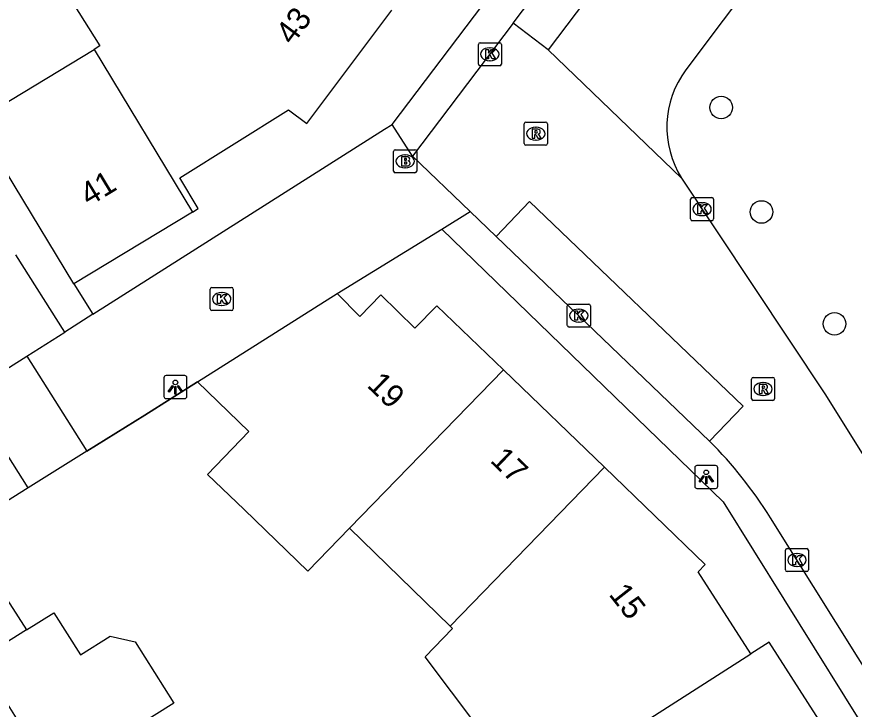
# Model space of a CAD drawing. Extents: x 157767 to 159171, y 387842 to 389425.
# Drawn here: x 158694.55 to 158730.86, y 388255.26 to 388285.28 of the extents above; entities that cross this region are included whole.
import ezdxf

# ---------------------------------------------------------------- set-up
doc = ezdxf.new("R2010")
doc.units = 0
for name, color, linetype in [('IMGEO_Boom', 7, 'Continuous'), ('IMGEO_Brandkraan', 7, 'Continuous'), ('IMGEO_Kolk', 7, 'Continuous'), ('IMGEO_Lichtpunt', 7, 'Continuous'), ('IMGEO_Muur', 7, 'Continuous'), ('IMGEO_Pand', 7, 'Continuous'), ('IMGEO_Pand_nummerreeks', 7, 'Continuous'), ('IMGEO_Rijbaan_lokaal_open', 7, 'Continuous'), ('IMGEO_Rioolput', 7, 'Continuous'), ('IMGEO_Voetpad_open', 7, 'Continuous')]:
    doc.layers.add(name, color=color, linetype=linetype)

msp = doc.modelspace()

# ---------------------------------------------------------------- linework, layer by layer
at = {"layer": 'IMGEO_Boom'}
for centre in [(158725.087, 388281.345), (158726.837, 388276.818), (158729.995, 388271.968)]:
    msp.add_circle(centre, 0.489, dxfattribs=at)
at = {"layer": 'IMGEO_Brandkraan'}
for p, q in [((158710.884, 388278.589), (158710.884, 388279.441)), ((158710.959, 388279.515), (158711.811, 388279.515)), ((158711.885, 388279.441), (158711.885, 388278.589)), ((158711.372, 388279.295), (158711.397, 388279.295)), ((158711.395, 388278.735), (158711.37, 388278.735)), ((158711.811, 388278.515), (158710.959, 388278.515))]:
    msp.add_line(p, q, dxfattribs=at)
for points in [[(158710.884, 388278.589), (158710.884, 388279.441)], [(158710.959, 388279.515), (158711.811, 388279.515)], [(158711.885, 388279.441), (158711.885, 388278.589)], [(158711.232, 388279.215), (158711.232, 388278.815), (158711.445, 388278.815)], [(158711.463, 388279.215), (158711.232, 388279.215)], [(158711.411, 388279.134), (158711.357, 388279.134), (158711.357, 388279.058)], [(158711.357, 388279.058), (158711.41, 388279.058)], [(158711.419, 388278.982), (158711.357, 388278.982), (158711.357, 388278.901)], [(158711.357, 388278.901), (158711.419, 388278.901)], [(158711.811, 388278.515), (158710.959, 388278.515)]]:
    msp.add_lwpolyline(points, dxfattribs=at)
for centre, radius, start, end in [((158710.961, 388279.439), 0.0765, 91.552, 178.448), ((158710.961, 388279.439), 0.0765, 91.552, 178.448), ((158711.809, 388279.439), 0.0765, 1.552, 88.448), ((158711.809, 388279.439), 0.0765, 1.552, 88.448), ((158711.412, 388279.096), 0.0379, 267.8285, 90.9355), ((158711.467, 388279.07), 0.145, 59.4692, 91.5367), ((158711.492, 388279.117), 0.0922, 285.5137, 58.1501), ((158711.497, 388278.925), 0.105, 301.3115, 78.989), ((158711.42, 388278.941), 0.0404, 269.8759, 90.5077), ((158711.451, 388279.066), 0.251, 268.6676, 293.5347), ((158710.961, 388278.591), 0.0765, 181.552, 268.448), ((158710.961, 388278.591), 0.0765, 181.552, 268.448), ((158711.809, 388278.591), 0.0765, 271.552, 358.448), ((158711.809, 388278.591), 0.0765, 271.552, 358.448)]:
    msp.add_arc(centre, radius, start, end, dxfattribs=at)
for centre, major_axis, ratio, start_param, end_param in [((158711.371, 388279.015), (-0.387, 0.002), 0.722429, 4.712389, 7.853982), ((158711.396, 388279.015), (-0.39, 0.002), 0.717154, 1.570796, 4.712389)]:
    msp.add_ellipse(centre, major_axis=major_axis, ratio=ratio, start_param=start_param, end_param=end_param, dxfattribs=at)
at = {"layer": 'IMGEO_Kolk'}
for p, q in [((158714.633, 388284.154), (158715.485, 388284.154)), ((158714.558, 388283.228), (158714.558, 388284.08)), ((158715.046, 388283.934), (158715.071, 388283.934)), ((158715.559, 388284.08), (158715.559, 388283.228)), ((158715.069, 388283.374), (158715.044, 388283.374)), ((158715.485, 388283.154), (158714.633, 388283.154)), ((158723.757, 388276.514), (158723.757, 388277.366)), ((158723.832, 388277.44), (158724.684, 388277.44)), ((158724.245, 388277.22), (158724.27, 388277.22)), ((158724.758, 388277.366), (158724.758, 388276.514)), ((158724.268, 388276.66), (158724.243, 388276.66)), ((158724.684, 388276.44), (158723.832, 388276.44)), ((158702.932, 388272.621), (158702.932, 388273.473)), ((158703.007, 388273.547), (158703.859, 388273.547)), ((158703.42, 388273.327), (158703.445, 388273.327)), ((158703.933, 388273.473), (158703.933, 388272.621)), ((158703.859, 388272.547), (158703.007, 388272.547)), ((158703.443, 388272.767), (158703.418, 388272.767)), ((158718.416, 388271.9), (158718.416, 388272.752)), ((158718.491, 388272.826), (158719.343, 388272.826)), ((158718.904, 388272.606), (158718.929, 388272.606)), ((158719.417, 388272.752), (158719.417, 388271.9)), ((158719.343, 388271.826), (158718.491, 388271.826)), ((158718.927, 388272.046), (158718.902, 388272.046)), ((158727.871, 388261.304), (158727.871, 388262.156)), ((158727.946, 388262.23), (158728.798, 388262.23)), ((158728.359, 388262.01), (158728.384, 388262.01)), ((158728.872, 388262.156), (158728.872, 388261.304)), ((158728.798, 388261.23), (158727.946, 388261.23)), ((158728.382, 388261.45), (158728.357, 388261.45))]:
    msp.add_line(p, q, dxfattribs=at)
for points in [[(158714.633, 388284.154), (158715.485, 388284.154)], [(158714.558, 388283.228), (158714.558, 388284.08)], [(158714.879, 388283.854), (158715.002, 388283.854), (158715.002, 388283.703), (158715.132, 388283.854), (158715.296, 388283.854), (158715.15, 388283.703), (158715.303, 388283.454), (158715.151, 388283.454), (158715.066, 388283.618), (158715.002, 388283.551), (158715.002, 388283.454), (158714.879, 388283.454), (158714.879, 388283.854)], [(158715.559, 388284.08), (158715.559, 388283.228)], [(158715.485, 388283.154), (158714.633, 388283.154)], [(158723.757, 388276.514), (158723.757, 388277.366)], [(158723.832, 388277.44), (158724.684, 388277.44)], [(158724.758, 388277.366), (158724.758, 388276.514)], [(158724.078, 388277.14), (158724.201, 388277.14), (158724.201, 388276.989), (158724.331, 388277.14), (158724.495, 388277.14), (158724.349, 388276.989), (158724.502, 388276.74), (158724.35, 388276.74), (158724.265, 388276.904), (158724.201, 388276.837), (158724.201, 388276.74), (158724.078, 388276.74), (158724.078, 388277.14)], [(158724.684, 388276.44), (158723.832, 388276.44)], [(158702.932, 388272.621), (158702.932, 388273.473)], [(158703.007, 388273.547), (158703.859, 388273.547)], [(158703.253, 388273.247), (158703.376, 388273.247), (158703.376, 388273.096), (158703.506, 388273.247), (158703.67, 388273.247), (158703.524, 388273.096), (158703.677, 388272.847), (158703.525, 388272.847), (158703.44, 388273.011), (158703.376, 388272.944), (158703.376, 388272.847), (158703.253, 388272.847), (158703.253, 388273.247)], [(158703.933, 388273.473), (158703.933, 388272.621)], [(158703.859, 388272.547), (158703.007, 388272.547)], [(158718.416, 388271.9), (158718.416, 388272.752)], [(158718.491, 388272.826), (158719.343, 388272.826)], [(158718.737, 388272.526), (158718.86, 388272.526), (158718.86, 388272.375), (158718.99, 388272.526), (158719.154, 388272.526), (158719.008, 388272.375), (158719.161, 388272.126), (158719.009, 388272.126), (158718.924, 388272.29), (158718.86, 388272.223), (158718.86, 388272.126), (158718.737, 388272.126), (158718.737, 388272.526)], [(158719.417, 388272.752), (158719.417, 388271.9)], [(158719.343, 388271.826), (158718.491, 388271.826)], [(158727.871, 388261.304), (158727.871, 388262.156)], [(158727.946, 388262.23), (158728.798, 388262.23)], [(158728.872, 388262.156), (158728.872, 388261.304)], [(158728.192, 388261.93), (158728.315, 388261.93), (158728.315, 388261.779), (158728.445, 388261.93), (158728.609, 388261.93), (158728.463, 388261.779), (158728.616, 388261.53), (158728.464, 388261.53), (158728.379, 388261.694), (158728.315, 388261.627), (158728.315, 388261.53), (158728.192, 388261.53), (158728.192, 388261.93)], [(158728.798, 388261.23), (158727.946, 388261.23)]]:
    msp.add_lwpolyline(points, dxfattribs=at)
for centre, start, end in [((158714.635, 388284.078), 91.552, 178.448), ((158714.635, 388284.078), 91.552, 178.448), ((158715.483, 388284.078), 1.552, 88.448), ((158715.483, 388284.078), 1.552, 88.448), ((158714.635, 388283.23), 181.552, 268.448), ((158714.635, 388283.23), 181.552, 268.448), ((158715.483, 388283.23), 271.552, 358.448), ((158715.483, 388283.23), 271.552, 358.448), ((158723.834, 388277.364), 91.552, 178.448), ((158723.834, 388277.364), 91.552, 178.448), ((158724.682, 388277.364), 1.552, 88.448), ((158724.682, 388277.364), 1.552, 88.448), ((158723.834, 388276.516), 181.552, 268.448), ((158723.834, 388276.516), 181.552, 268.448), ((158724.682, 388276.516), 271.552, 358.448), ((158724.682, 388276.516), 271.552, 358.448), ((158703.009, 388273.471), 91.552, 178.448), ((158703.009, 388273.471), 91.552, 178.448), ((158703.857, 388273.471), 1.552, 88.448), ((158703.857, 388273.471), 1.552, 88.448), ((158703.009, 388272.623), 181.552, 268.448), ((158703.009, 388272.623), 181.552, 268.448), ((158703.857, 388272.623), 271.552, 358.448), ((158703.857, 388272.623), 271.552, 358.448), ((158718.493, 388272.75), 91.552, 178.448), ((158718.493, 388272.75), 91.552, 178.448), ((158719.341, 388272.75), 1.552, 88.448), ((158719.341, 388272.75), 1.552, 88.448), ((158718.493, 388271.902), 181.552, 268.448), ((158718.493, 388271.902), 181.552, 268.448), ((158719.341, 388271.902), 271.552, 358.448), ((158719.341, 388271.902), 271.552, 358.448), ((158727.948, 388262.154), 91.552, 178.448), ((158727.948, 388262.154), 91.552, 178.448), ((158728.796, 388262.154), 1.552, 88.448), ((158728.796, 388262.154), 1.552, 88.448), ((158727.948, 388261.306), 181.552, 268.448), ((158727.948, 388261.306), 181.552, 268.448), ((158728.796, 388261.306), 271.552, 358.448), ((158728.796, 388261.306), 271.552, 358.448)]:
    msp.add_arc(centre, 0.0765, start, end, dxfattribs=at)
for centre, major_axis, ratio, start_param, end_param in [((158715.045, 388283.654), (-0.387, 0.002), 0.722429, 4.712389, 7.853982), ((158715.07, 388283.654), (-0.39, 0.002), 0.717154, 1.570796, 4.712389), ((158724.244, 388276.94), (-0.387, 0.002), 0.722429, 4.712389, 7.853982), ((158724.269, 388276.94), (-0.39, 0.002), 0.717154, 1.570796, 4.712389), ((158703.419, 388273.047), (-0.387, 0.002), 0.722429, 4.712389, 7.853982), ((158703.444, 388273.047), (-0.39, 0.002), 0.717154, 1.570796, 4.712389), ((158718.903, 388272.326), (-0.387, 0.002), 0.722429, 4.712389, 7.853982), ((158718.928, 388272.326), (-0.39, 0.002), 0.717154, 1.570796, 4.712389), ((158728.358, 388261.73), (-0.387, 0.002), 0.722429, 4.712389, 7.853982), ((158728.383, 388261.73), (-0.39, 0.002), 0.717154, 1.570796, 4.712389)]:
    msp.add_ellipse(centre, major_axis=major_axis, ratio=ratio, start_param=start_param, end_param=end_param, dxfattribs=at)
at = {"layer": 'IMGEO_Lichtpunt'}
for p, q in [((158700.927, 388269.632), (158700.927, 388268.825)), ((158700.927, 388269.632), (158700.927, 388268.825)), ((158701.829, 388269.727), (158701.021, 388269.727)), ((158701.829, 388269.727), (158701.021, 388269.727)), ((158701.923, 388268.825), (158701.923, 388269.632)), ((158701.923, 388268.825), (158701.923, 388269.632)), ((158701.021, 388268.731), (158701.829, 388268.731)), ((158701.021, 388268.731), (158701.829, 388268.731)), ((158723.939, 388265.734), (158723.939, 388264.927)), ((158723.939, 388265.734), (158723.939, 388264.927)), ((158724.841, 388265.829), (158724.033, 388265.829)), ((158724.841, 388265.829), (158724.033, 388265.829)), ((158724.935, 388264.927), (158724.935, 388265.734)), ((158724.935, 388264.927), (158724.935, 388265.734)), ((158724.033, 388264.833), (158724.841, 388264.833)), ((158724.033, 388264.833), (158724.841, 388264.833))]:
    msp.add_line(p, q, dxfattribs=at)
for points in [[(158701.301, 388269.296), (158701.34, 388269.268), (158701.152, 388269.006), (158701.114, 388269.033), (158701.301, 388269.296)], [(158701.403, 388269.248), (158701.45, 388269.248), (158701.45, 388268.926), (158701.403, 388268.926), (158701.403, 388269.248)], [(158701.513, 388269.268), (158701.551, 388269.295), (158701.738, 388269.033), (158701.699, 388269.005), (158701.513, 388269.268)], [(158724.313, 388265.398), (158724.352, 388265.37), (158724.164, 388265.108), (158724.126, 388265.135), (158724.313, 388265.398)], [(158724.415, 388265.35), (158724.462, 388265.35), (158724.462, 388265.028), (158724.415, 388265.028), (158724.415, 388265.35)], [(158724.525, 388265.37), (158724.563, 388265.397), (158724.75, 388265.135), (158724.711, 388265.107), (158724.525, 388265.37)]]:
    msp.add_lwpolyline(points, dxfattribs=at)
for centre in [(158701.426, 388269.43), (158724.438, 388265.532)]:
    msp.add_circle(centre, 0.0994, dxfattribs=at)
for centre, start, end in [((158701.021, 388269.632), 90, 180), ((158701.021, 388269.632), 90, 180), ((158701.829, 388269.632), 0, 90), ((158701.829, 388269.632), 0, 90), ((158701.021, 388268.825), 180, 270), ((158701.021, 388268.825), 180, 270), ((158701.829, 388268.825), 270, 0), ((158701.829, 388268.825), 270, 360), ((158724.033, 388265.734), 90, 180), ((158724.033, 388265.734), 90, 180), ((158724.841, 388265.734), 0, 90), ((158724.841, 388265.734), 0, 90), ((158724.033, 388264.927), 180, 270), ((158724.033, 388264.927), 180, 270), ((158724.841, 388264.927), 270, 0), ((158724.841, 388264.927), 270, 360)]:
    msp.add_arc(centre, 0.0946, start, end, dxfattribs=at)
at = {"layer": 'IMGEO_Muur'}
for points in [[(158702.383, 388269.453), (158700.104, 388268.007), (158697.588, 388266.448)], [(158697.588, 388266.448), (158695.044, 388264.857)], [(158695.044, 388264.857), (158692.172, 388263.06)]]:
    msp.add_lwpolyline(points, dxfattribs=at)
at = {"layer": 'IMGEO_Pand'}
for points in [[(158701.803, 388292.289), (158696.992, 388285.852), (158698.155, 388284.022), (158697.898, 388283.867)], [(158702.166, 388276.815), (158702.414, 388276.965), (158701.61, 388278.292), (158706.321, 388281.249), (158707.127, 388280.646), (158710.802, 388285.562)], [(158692.751, 388280.75), (158697.898, 388283.867)], [(158697.898, 388283.867), (158702.166, 388276.815)], [(158697.019, 388273.699), (158694.43, 388277.977), (158692.751, 388280.75)], [(158702.166, 388276.815), (158697.019, 388273.699)], [(158702.383, 388269.453), (158708.432, 388273.289)], [(158715.644, 388269.971), (158712.757, 388272.751), (158711.812, 388271.779), (158710.324, 388273.225), (158709.419, 388272.294), (158708.432, 388273.289)], [(158708.973, 388263.107), (158715.644, 388269.971)], [(158720.024, 388265.755), (158715.644, 388269.971)], [(158702.383, 388269.453), (158704.614, 388267.304), (158702.813, 388265.434), (158704.401, 388263.926), (158707.162, 388261.243), (158708.973, 388263.107)], [(158720.024, 388265.755), (158713.333, 388258.87)], [(158726.372, 388257.673), (158724.082, 388261.221), (158724.397, 388261.544), (158720.024, 388265.755)], [(158713.333, 388258.87), (158708.973, 388263.107)], [(158694.97, 388258.704), (158696.158, 388259.449), (158697.306, 388257.617), (158698.594, 388258.429), (158699.684, 388258.182), (158701.352, 388255.534), (158699.762, 388254.533)], [(158694.97, 388258.704), (158692.92, 388257.419), (158694.515, 388254.875), (158693.609, 388254.297), (158695.24, 388251.685)], [(158716.771, 388251.529), (158712.249, 388257.538), (158713.441, 388258.765), (158713.333, 388258.87)], [(158730.514, 388252.936), (158727.169, 388258.172), (158726.372, 388257.673)], [(158716.771, 388251.529), (158726.372, 388257.673)]]:
    msp.add_lwpolyline(points, dxfattribs=at)
at = {"layer": 'IMGEO_Rijbaan_lokaal_open'}
for points in [[(158726.72, 388299.082), (158728.24, 388297.933), (158717.582, 388283.848)], [(158728.404, 388289.456), (158723.56, 388282.984)], [(158716.063, 388284.997), (158711.707, 388279.239)], [(158717.582, 388283.848), (158716.063, 388284.997)], [(158723.372, 388278.281), (158717.582, 388283.848)], [(158697.851, 388272.386), (158710.495, 388280.401), (158710.822, 388280.608)], [(158711.707, 388279.239), (158710.822, 388280.608)], [(158714.205, 388276.844), (158711.707, 388279.239)], [(158723.372, 388278.281), (158729.583, 388268.931), (158741.436, 388250), (158747, 388241.052), (158749.699, 388236.721), (158750.346, 388235.683)], [(158715.334, 388275.761), (158716.781, 388277.271), (158726.034, 388268.399), (158724.583, 388266.886)], [(158712.975, 388276.074), (158714.205, 388276.844)], [(158715.334, 388275.761), (158714.205, 388276.844)], [(158708.432, 388273.289), (158712.975, 388276.074)], [(158697.851, 388272.386), (158696.628, 388271.611)], [(158694.978, 388270.565), (158696.628, 388271.611)], [(158692.444, 388268.959), (158694.978, 388270.565)], [(158694.978, 388270.565), (158697.588, 388266.448)], [(158697.588, 388266.448), (158700.104, 388268.007), (158702.383, 388269.453)], [(158695.044, 388264.857), (158692.444, 388268.959)], [(158697.588, 388266.448), (158695.044, 388264.857)], [(158695.044, 388264.857), (158692.172, 388263.06)], [(158754.146, 388220.596), (158749.112, 388228.601), (158735.718, 388250), (158727.22, 388263.567)], [(158692.172, 388263.06), (158694.97, 388258.704)]]:
    msp.add_lwpolyline(points, dxfattribs=at)
for centre, radius, start, end in [((158726.888, 388280.496), 4.156, 143.2174, 212.2043), ((158711.238, 388253.576), 18.848, 32.0111, 44.9244)]:
    msp.add_arc(centre, radius, start, end, dxfattribs=at)
at = {"layer": 'IMGEO_Rioolput'}
for p, q in [((158716.549, 388279.786), (158716.549, 388280.638)), ((158716.624, 388280.712), (158717.476, 388280.712)), ((158717.037, 388280.492), (158717.062, 388280.492)), ((158717.55, 388280.638), (158717.55, 388279.786)), ((158717.06, 388279.932), (158717.035, 388279.932)), ((158717.476, 388279.712), (158716.624, 388279.712)), ((158726.4, 388268.721), (158726.4, 388269.573)), ((158726.475, 388269.647), (158727.327, 388269.647)), ((158727.401, 388269.573), (158727.401, 388268.721)), ((158726.888, 388269.427), (158726.913, 388269.427)), ((158726.911, 388268.867), (158726.886, 388268.867)), ((158727.327, 388268.647), (158726.475, 388268.647))]:
    msp.add_line(p, q, dxfattribs=at)
for points in [[(158716.549, 388279.786), (158716.549, 388280.638)], [(158716.624, 388280.712), (158717.476, 388280.712)], [(158717.55, 388280.638), (158717.55, 388279.786)], [(158717.138, 388280.41), (158716.886, 388280.412), (158716.886, 388280.012)], [(158716.886, 388280.012), (158717.01, 388280.012), (158717.01, 388280.174), (158717.021, 388280.174)], [(158717.064, 388280.331), (158717.01, 388280.331), (158717.01, 388280.25)], [(158717.01, 388280.25), (158717.062, 388280.25)], [(158717.068, 388280.145), (158717.139, 388280.012), (158717.279, 388280.012), (158717.214, 388280.138)], [(158717.476, 388279.712), (158716.624, 388279.712)], [(158726.4, 388268.721), (158726.4, 388269.573)], [(158726.475, 388269.647), (158727.327, 388269.647)], [(158727.401, 388269.573), (158727.401, 388268.721)], [(158726.989, 388269.345), (158726.737, 388269.347), (158726.737, 388268.947)], [(158726.915, 388269.266), (158726.861, 388269.266), (158726.861, 388269.185)], [(158726.737, 388268.947), (158726.861, 388268.947), (158726.861, 388269.109), (158726.872, 388269.109)], [(158726.861, 388269.185), (158726.913, 388269.185)], [(158726.919, 388269.08), (158726.99, 388268.947), (158727.13, 388268.947), (158727.065, 388269.073)], [(158727.327, 388268.647), (158726.475, 388268.647)]]:
    msp.add_lwpolyline(points, dxfattribs=at)
for centre, radius, start, end in [((158716.626, 388280.636), 0.0765, 91.552, 178.448), ((158716.626, 388280.636), 0.0765, 91.552, 178.448), ((158717.474, 388280.636), 0.0765, 1.552, 88.448), ((158717.474, 388280.636), 0.0765, 1.552, 88.448), ((158717.02, 388280.121), 0.0533, 26.0293, 88.6989), ((158717.046, 388280.439), 0.19, 274.7715, 282.9687), ((158717.07, 388280.235), 0.0964, 77.0061, 93.1865), ((158717.084, 388280.292), 0.0378, 276.6634, 79.6772), ((158717.137, 388280.3), 0.109, 350.3612, 89.416), ((158717.135, 388280.3), 0.112, 277.5842, 350.9817), ((158717.119, 388280.085), 0.108, 29.5134, 73.7905), ((158716.626, 388279.788), 0.0765, 181.552, 268.448), ((158716.626, 388279.788), 0.0765, 181.552, 268.448), ((158717.474, 388279.788), 0.0765, 271.552, 358.448), ((158717.474, 388279.788), 0.0765, 271.552, 358.448), ((158726.477, 388269.571), 0.0765, 91.552, 178.448), ((158726.477, 388269.571), 0.0765, 91.552, 178.448), ((158727.325, 388269.571), 0.0765, 1.552, 88.448), ((158727.325, 388269.571), 0.0765, 1.552, 88.448), ((158726.921, 388269.17), 0.0964, 77.0061, 93.1865), ((158726.935, 388269.227), 0.0378, 276.6634, 79.6772), ((158726.988, 388269.235), 0.109, 350.3612, 89.416), ((158726.986, 388269.235), 0.112, 277.5842, 350.9817), ((158726.871, 388269.056), 0.0533, 26.0293, 88.6989), ((158726.897, 388269.374), 0.19, 274.7715, 282.9687), ((158726.97, 388269.02), 0.108, 29.5134, 73.7905), ((158726.477, 388268.723), 0.0765, 181.552, 268.448), ((158726.477, 388268.723), 0.0765, 181.552, 268.448), ((158727.325, 388268.723), 0.0765, 271.552, 358.448), ((158727.325, 388268.723), 0.0765, 271.552, 358.448)]:
    msp.add_arc(centre, radius, start, end, dxfattribs=at)
for centre, major_axis, ratio, start_param, end_param in [((158717.036, 388280.212), (-0.387, 0.002), 0.722429, 4.712389, 7.853982), ((158717.061, 388280.212), (-0.39, 0.002), 0.717154, 1.570796, 4.712389), ((158726.887, 388269.147), (-0.387, 0.002), 0.722429, 4.712389, 7.853982), ((158726.912, 388269.147), (-0.39, 0.002), 0.717154, 1.570796, 4.712389)]:
    msp.add_ellipse(centre, major_axis=major_axis, ratio=ratio, start_param=start_param, end_param=end_param, dxfattribs=at)
at = {"layer": 'IMGEO_Voetpad_open'}
for points in [[(158710.822, 388280.608), (158727.632, 388302.796), (158722.916, 388310.385), (158716.055, 388321.427), (158715.228, 388320.899)], [(158716.063, 388284.997), (158726.72, 388299.082)], [(158712.975, 388276.074), (158725.17, 388264.253), (158731.744, 388253.702)], [(158724.583, 388266.886), (158715.334, 388275.761)], [(158696.628, 388271.611), (158694.501, 388274.966)], [(158697.019, 388273.699), (158697.851, 388272.386)]]:
    msp.add_lwpolyline(points, dxfattribs=at)

# ---------------------------------------------------------------- texts
at = {"layer": 'IMGEO_Pand_nummerreeks'}
for s, rotation, p in [('43', 53.2278, (158706.495, 388284.009)), ('41', 31.1908, (158697.678, 388277.044)), ('19', 315.8192, (158709.692, 388269.266)), ('17', 316.093, (158715.03, 388266.01)), ('15', 308.1117, (158720.183, 388260.237))]:
    msp.add_text(s, height=1, rotation=rotation, dxfattribs=at).set_placement(p)

doc.saveas('drawing.dxf')
